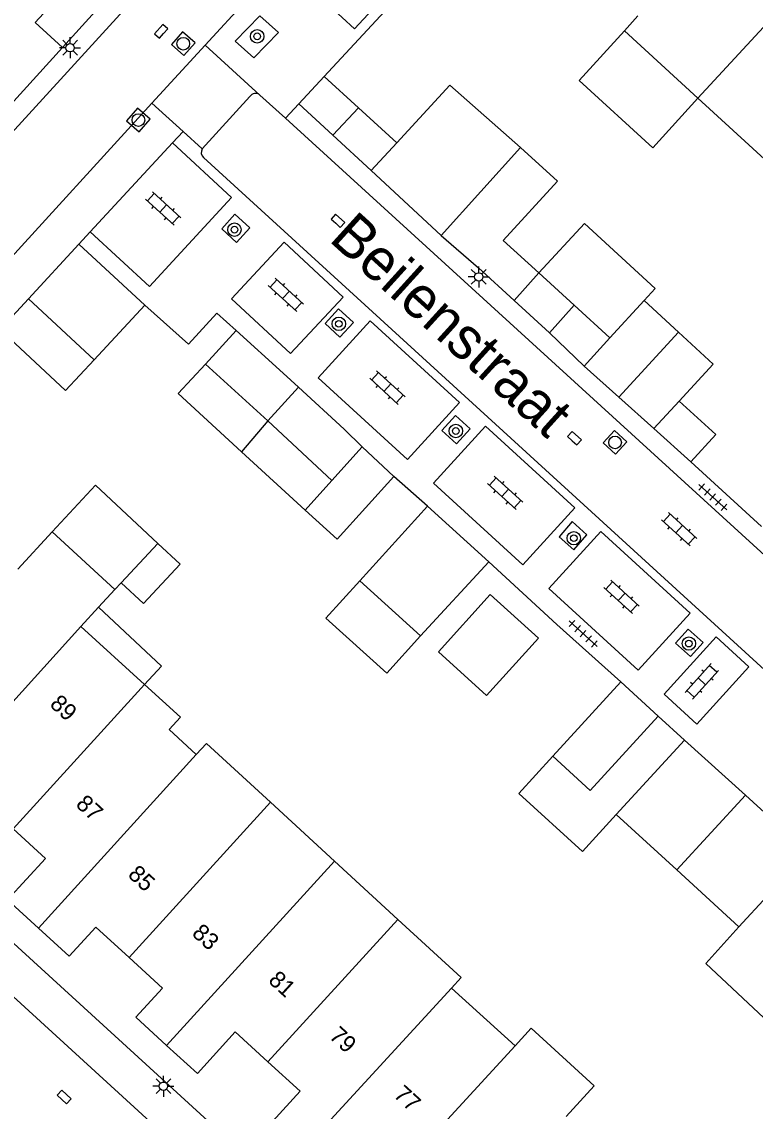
# Model space of a CAD drawing. Extents: x 128000 to 131008, y 398996 to 402500.
# Drawn here: x 129230.8 to 129274.5, y 399314.8 to 399379.7 of the extents above; entities that cross this region are included whole.
import ezdxf

# ---------------------------------------------------------------- set-up
doc = ezdxf.new("R2010")
doc.units = 0
for name, color, linetype in [('gg-afsc-erfafscheiding', 7, 'Continuous'), ('gg-afsc-muur', 7, 'Continuous'), ('gg-anno-huisnummerreeks BGT', 7, 'Continuous'), ('gg-anno-openbare ruimte label', 7, 'Continuous'), ('gg-bbg-bijgebouw', 7, 'Continuous'), ('gg-bbg-gedigitaliseerde bebouwing', 7, 'Continuous'), ('gg-bbg-gedigitaliseerde bijgebouw', 7, 'Continuous'), ('gg-bbg-hoofdgebouw', 7, 'Continuous'), ('gg-bbg-luifel en loopbrug', 7, 'Continuous'), ('gg-bbg-tussenscheiding', 7, 'Continuous'), ('gg-knt-verharding', 7, 'Continuous'), ('gt-grn-weggrens', 7, 'Continuous'), ('gt-symb-boom', 7, 'Continuous'), ('gt-symb-klinker verharding', 7, 'Continuous'), ('gt-symb-kolk', 7, 'Continuous'), ('gt-symb-lichtmast', 7, 'Continuous'), ('gt-symb-rioolschacht', 7, 'Continuous'), ('gt-symb-tegel verharding', 7, 'Continuous')]:
    doc.layers.add(name, color=color, linetype=linetype)

# ---------------------------------------------------------------- blocks, each defined once
blk = doc.blocks.new('gt0-LMAST')
at = {"layer": 'gt-symb-lichtmast'}
for p, q in [((-0.182, 0.173), (-0.447, 0.438)), ((-0.005, 0.246), (-0.005, 0.621)), ((0.172, 0.173), (0.437, 0.438)), ((-0.255, -0.004), (-0.63, -0.004)), ((-0.182, -0.181), (-0.447, -0.446)), ((-0.005, -0.254), (-0.005, -0.629)), ((0.437, -0.446), (0.172, -0.181)), ((0.245, -0.004), (0.62, -0.004))]:
    blk.add_line(p, q, dxfattribs=at)
blk.add_circle((-0.005, -0.004), 0.25, dxfattribs=at)
blk = doc.blocks.new('gt0-KL1')
at = {"layer": 'gt-symb-klinker verharding'}
for p, q in [((-1.15, 0.3), (1.15, 0.3)), ((-1, -0.3), (-1, 0.3)), ((-0.5, 0.3), (-0.5, 0.45)), ((0, -0.3), (0, 0.3)), ((0.5, 0.3), (0.5, 0.45)), ((1, -0.3), (1, 0.3)), ((-1.15, -0.3), (1.15, -0.3)), ((-0.5, -0.45), (-0.5, -0.3)), ((0.5, -0.45), (0.5, -0.3))]:
    blk.add_line(p, q, dxfattribs=at)
blk = doc.blocks.new('gt0-BOOM')
at = {"layer": 'gt-symb-boom'}
for radius in [0.4, 0.2]:
    blk.add_circle((0, 0), radius, dxfattribs=at)
blk = doc.blocks.new('gt0-TEG1')
at = {"layer": 'gt-symb-tegel verharding'}
for p, q in [((-1.125, 0), (1.125, 0)), ((-0.9, -0.25), (-0.9, 0.25)), ((-0.45, -0.25), (-0.45, 0.25)), ((0, -0.25), (0, 0.25)), ((0.45, -0.25), (0.45, 0.25)), ((0.9, -0.25), (0.9, 0.25))]:
    blk.add_line(p, q, dxfattribs=at)
blk = doc.blocks.new('gt0-RS')
at = {"layer": 'gt-symb-rioolschacht'}
blk.add_lwpolyline([(-0.5, -0.5), (0.5, -0.5), (0.5, 0.5), (-0.5, 0.5)], close=True, dxfattribs=at)
blk.add_circle((0, 0), 0.375, dxfattribs=at)
blk = doc.blocks.new('gt0-KOLK')
at = {"layer": 'gt-symb-kolk'}
blk.add_lwpolyline([(0, 0), (0.375, 0), (0.375, 0.4), (-0.375, 0.4), (-0.375, 0), (0, 0)], dxfattribs=at)

msp = doc.modelspace()

# ---------------------------------------------------------------- linework, layer by layer
at = {"layer": 'gg-afsc-erfafscheiding'}
for p, q in [((129256.86, 399385.06), (129248.836, 399376.405)), ((129270.66, 399353.46), (129274.88, 399349.6)), ((129254.985, 399350.814), (129252.994, 399352.592)), ((129262.692, 399343.773), (129258.641, 399347.498)), ((129266.497, 399340.355), (129262.692, 399343.773))]:
    msp.add_line(p, q, dxfattribs=at)
at = {"layer": 'gg-afsc-muur'}
msp.add_lwpolyline([(129238.17, 399362.79), (129240.769, 399360.47), (129242.456, 399362.315), (129243.6, 399361.27)], dxfattribs=at)
at = {"layer": 'gg-bbg-bijgebouw'}
for p, q in [((129235.23, 399380.28), (129233.26, 399378.12)), ((129249.36, 399372.895), (129250.88, 399374.54)), ((129251.634, 399370.792), (129249.36, 399372.895)), ((129255.81, 399366.93), (129251.634, 399370.792)), ((129255.81, 399366.93), (129258.02, 399365.01)), ((129234.24, 399366.42), (129231.23, 399363.16)), ((129238.17, 399362.79), (129234.24, 399366.42)), ((129260.141, 399363.07), (129258.02, 399365.01)), ((129235.151, 399359.53), (129231.23, 399363.16)), ((129262.25, 399361.14), (129260.141, 399363.07)), ((129238.17, 399362.79), (129235.151, 399359.53)), ((129263.73, 399362.78), (129262.25, 399361.14)), ((129246.39, 399358.74), (129243.6, 399361.27)), ((129266.388, 399357.301), (129264.32, 399359.16)), ((129246.39, 399358.74), (129247.305, 399357.899)), ((129247.305, 399357.899), (129250.023, 399355.402)), ((129251.106, 399354.347), (129250.023, 399355.402)), ((129270.66, 399353.46), (129268.455, 399355.442)), ((129252.994, 399352.592), (129251.106, 399354.347)), ((129258.641, 399347.498), (129254.985, 399350.814)), ((129266.497, 399340.355), (129262.448, 399335.927)), ((129268.726, 399338.317), (129266.497, 399340.355)), ((129273.924, 399333.616), (129270.283, 399336.893)), ((129273.924, 399333.616), (129277.548, 399330.279))]:
    msp.add_line(p, q, dxfattribs=at)
for points in [[(129235.23, 399380.28), (129233.59, 399381.76), (129231.63, 399379.61), (129233.26, 399378.12)], [(129269.963, 399357.076), (129272.15, 399355.08), (129270.66, 399353.46)], [(129262.448, 399335.927), (129264.677, 399333.889), (129268.726, 399338.317)]]:
    msp.add_lwpolyline(points, dxfattribs=at)
at = {"layer": 'gg-bbg-gedigitaliseerde bebouwing'}
for p, q in [((129266.71, 399379.11), (129267.51, 399380)), ((129271.09, 399375.1), (129266.71, 399379.11)), ((129275.293, 399371.253), (129271.09, 399375.1)), ((129232.642, 399349.285), (129230.6, 399347.06)), ((129236.381, 399345.853), (129232.642, 399349.285)), ((129235.413, 399344.798), (129236.381, 399345.853)), ((129234.354, 399343.644), (129235.413, 399344.798)), ((129234.354, 399343.644), (129238.139, 399340.199)), ((129249.454, 399329.679), (129245.634, 399333.188)), ((129253.229, 399326.21), (129249.454, 399329.679)), ((129256.427, 399322.128), (129260.199, 399318.679))]:
    msp.add_line(p, q, dxfattribs=at)
for points in [[(129241.227, 399336.029), (129239.606, 399337.512), (129240.281, 399338.25), (129238.139, 399340.199)], [(129245.634, 399333.188), (129241.829, 399336.685), (129241.227, 399336.029)], [(129256.427, 399322.128), (129256.996, 399322.748), (129253.229, 399326.21)], [(129260.199, 399318.679), (129261.159, 399319.728), (129264.908, 399316.299), (129263.237, 399314.472)]]:
    msp.add_lwpolyline(points, dxfattribs=at)
at = {"layer": 'gg-bbg-gedigitaliseerde bijgebouw'}
for p, q in [((129253.162, 399372.452), (129256.312, 399375.874)), ((129256.312, 399375.874), (129260.521, 399372.17)), ((129253.162, 399372.452), (129250.88, 399374.54)), ((129263.73, 399362.78), (129261.625, 399364.701)), ((129267.878, 399363.055), (129265.84, 399360.84)), ((129269.932, 399361.166), (129267.878, 399363.055)), ((129241.78, 399359.27), (129243.6, 399361.27)), ((129269.932, 399361.166), (129266.388, 399357.301)), ((129265.84, 399360.84), (129264.32, 399359.16)), ((129245.494, 399355.902), (129241.78, 399359.27)), ((129269.963, 399357.076), (129268.455, 399355.442)), ((129245.494, 399355.902), (129249.299, 399352.347)), ((129249.299, 399352.347), (129247.698, 399350.575)), ((129250.961, 399346.378), (129254.985, 399350.814)), ((129258.641, 399347.498), (129254.58, 399343.098)), ((129254.58, 399343.098), (129250.961, 399346.378)), ((129261.589, 399342.962), (129258.722, 399345.552)), ((129270.283, 399336.893), (129266.227, 399332.454)), ((129269.829, 399329.16), (129266.227, 399332.454)), ((129273.532, 399325.761), (129269.829, 399329.16))]:
    msp.add_line(p, q, dxfattribs=at)
for points in [[(129261.625, 399364.701), (129259.5, 399366.64), (129262.72, 399370.158), (129260.521, 399372.17)], [(129247.698, 399350.575), (129249.611, 399348.847), (129252.994, 399352.592)], [(129258.722, 399345.552), (129255.64, 399342.14), (129258.507, 399339.55), (129261.589, 399342.962)], [(129275.333, 399320.053), (129271.552, 399323.59), (129273.532, 399325.761)]]:
    msp.add_lwpolyline(points, dxfattribs=at)
at = {"layer": 'gg-bbg-hoofdgebouw'}
for points in [[(129231.832, 399325.694), (129229.99, 399327.38), (129232.25, 399329.84), (129230.321, 399331.611)], [(129237.224, 399323.937), (129235.245, 399325.752), (129233.66, 399324.02), (129231.832, 399325.694)], [(129239.461, 399318.71), (129237.62, 399320.39), (129239.205, 399322.122), (129237.224, 399323.937)], [(129245.48, 399317.74), (129243.55, 399319.51), (129241.29, 399317.04), (129239.461, 399318.71)], [(129246.969, 399311.835), (129245.14, 399313.51), (129247.4, 399315.98), (129245.48, 399317.74)]]:
    msp.add_lwpolyline(points, dxfattribs=at)
at = {"layer": 'gg-bbg-luifel en loopbrug'}
for p, q in [((129248.836, 399376.405), (129247.33, 399374.78)), ((129250.88, 399374.54), (129248.836, 399376.405)), ((129247.33, 399374.78), (129249.36, 399372.895)), ((129231.23, 399363.16), (129229.561, 399361.331)), ((129263.73, 399362.78), (129265.84, 399360.84)), ((129262.25, 399361.14), (129264.32, 399359.16)), ((129268.455, 399355.442), (129266.388, 399357.301)), ((129245.494, 399355.902), (129243.922, 399354.047)), ((129247.698, 399350.575), (129243.922, 399354.047)), ((129238.945, 399348.598), (129236.76, 399346.259)), ((129236.76, 399346.259), (129236.381, 399345.853)), ((129270.283, 399336.893), (129268.726, 399338.317))]:
    msp.add_line(p, q, dxfattribs=at)
for points in [[(129266.71, 399379.11), (129264.014, 399376.155), (129268.4, 399372.152), (129271.09, 399375.1)], [(129261.625, 399364.701), (129264.334, 399367.644), (129268.54, 399363.773), (129267.878, 399363.055)], [(129235.151, 399359.53), (129233.444, 399357.703), (129229.561, 399361.331)], [(129269.932, 399361.166), (129271.987, 399359.277), (129269.963, 399357.076)], [(129243.922, 399354.047), (129240.145, 399357.52), (129241.78, 399359.27)], [(129232.642, 399349.285), (129235.236, 399352.062), (129238.945, 399348.598)], [(129238.945, 399348.598), (129240.26, 399347.369), (129238.076, 399345.03), (129236.76, 399346.259)], [(129250.961, 399346.378), (129248.945, 399344.156), (129252.563, 399340.874), (129254.58, 399343.098)], [(129238.139, 399340.199), (129239.163, 399341.295), (129235.413, 399344.798)], [(129262.448, 399335.927), (129260.424, 399333.713), (129264.212, 399330.249), (129266.227, 399332.454)]]:
    msp.add_lwpolyline(points, dxfattribs=at)
at = {"layer": 'gg-bbg-tussenscheiding'}
for p, q in [((129277.063, 399381.583), (129271.09, 399375.1)), ((129253.162, 399372.452), (129251.634, 399370.792)), ((129255.81, 399366.93), (129260.521, 399372.17)), ((129261.625, 399364.701), (129260.141, 399363.07)), ((129245.494, 399355.902), (129247.305, 399357.899)), ((129251.106, 399354.347), (129249.299, 399352.347)), ((129228.819, 399337.526), (129234.354, 399343.644)), ((129230.321, 399331.611), (129238.139, 399340.199)), ((129231.832, 399325.694), (129241.227, 399336.029)), ((129237.224, 399323.937), (129245.634, 399333.188)), ((129273.924, 399333.616), (129269.829, 399329.16)), ((129239.461, 399318.71), (129249.454, 399329.679)), ((129245.48, 399317.74), (129253.229, 399326.21)), ((129246.969, 399311.835), (129256.427, 399322.128)), ((129253.008, 399310.858), (129260.199, 399318.679))]:
    msp.add_line(p, q, dxfattribs=at)
msp.add_lwpolyline([(129277.548, 399330.279), (129275.21, 399327.6), (129273.532, 399325.761)], dxfattribs=at)
at = {"layer": 'gg-knt-verharding'}
for p, q in [((129229.34, 399373.81), (129233.26, 399378.12)), ((129238.589, 399374.808), (129241.752, 399378.272)), ((129246.534, 399373.908), (129245.013, 399375.295)), ((129229.346, 399364.684), (129238.589, 399374.808)), ((129244.42, 399375.21), (129241.585, 399372.088)), ((129292.93, 399331.57), (129246.534, 399373.908)), ((129239.804, 399372.442), (129234.918, 399367.154)), ((129241.66, 399371.57), (129283.9, 399332.979)), ((129271.03, 399337.842), (129274.115, 399341.254)), ((129262.523, 399292.24), (129228.598, 399323.187))]:
    msp.add_line(p, q, dxfattribs=at)
for points in [[(129183.46, 399321.49), (129183.77, 399321.94), (129186.98, 399325.47), (129187.02, 399325.74), (129247.94, 399392.46), (129248.22, 399392.62), (129249.57, 399392.7), (129249.96, 399392.92), (129267.228, 399411.839)], [(129241.752, 399378.272), (129244.27, 399381.03), (129244.67, 399381.25), (129246.05, 399381.36), (129246.36, 399381.5), (129262.994, 399399.741)], [(129247.705, 399381.951), (129250.639, 399379.232), (129255.739, 399384.733), (129252.805, 399387.452), (129247.705, 399381.951)], [(129243.539, 399378.496), (129244.655, 399377.505), (129246.116, 399379.015), (129245, 399380.007), (129243.539, 399378.496)], [(129234.918, 399367.154), (129238.444, 399363.896), (129243.33, 399369.184), (129239.804, 399372.442)], [(129242.738, 399367.331), (129243.613, 399366.521), (129244.405, 399367.396), (129243.53, 399368.206), (129242.738, 399367.331)], [(129243.317, 399363.168), (129246.45, 399366.535), (129249.964, 399363.265), (129246.831, 399359.898), (129243.317, 399363.168)], [(129248.899, 399361.693), (129249.697, 399362.566), (129250.575, 399361.748), (129249.776, 399360.876), (129248.899, 399361.693)], [(129248.477, 399358.452), (129251.58, 399361.848), (129256.894, 399356.992), (129253.791, 399353.596), (129248.477, 399358.452)], [(129255.84, 399355.324), (129256.648, 399356.21), (129257.531, 399355.413), (129256.723, 399354.527), (129255.84, 399355.324)], [(129255.341, 399352.179), (129258.444, 399355.575), (129263.759, 399350.718), (129260.656, 399347.322), (129255.341, 399352.179)], [(129262.207, 399345.905), (129265.31, 399349.301), (129270.625, 399344.444), (129267.522, 399341.048), (129262.207, 399345.905)], [(129262.825, 399348.99), (129263.696, 399348.207), (129264.47, 399349.114), (129263.599, 399349.896), (129262.825, 399348.99)], [(129269.76, 399342.659), (129270.511, 399343.493), (129271.403, 399342.69), (129270.652, 399341.856), (129269.76, 399342.659)], [(129274.115, 399341.254), (129272.175, 399343.027), (129269.072, 399339.631), (129271.03, 399337.842)], [(129230.257, 399331.669), (129226.89, 399327.93), (129262.932, 399295.017)]]:
    msp.add_lwpolyline(points, dxfattribs=at)
for centre, radius, start, end in [((129244.753, 399374.995), 0.397, 49.12142, 147.19289), ((129241.914, 399371.871), 0.394, 146.60827, 229.86867)]:
    msp.add_arc(centre, radius, start, end, dxfattribs=at)
at = {"layer": 'gt-grn-weggrens'}
for p, q in [((129245.013, 399375.295), (129241.752, 399378.272)), ((129238.589, 399374.808), (129240.439, 399373.129)), ((129247.33, 399374.78), (129246.534, 399373.908)), ((129240.439, 399373.129), (129239.804, 399372.442)), ((129240.439, 399373.129), (129241.585, 399372.088)), ((129234.918, 399367.154), (129234.24, 399366.42))]:
    msp.add_line(p, q, dxfattribs=at)

# ---------------------------------------------------------------- block references
at = {"layer": 'gt-symb-boom'}
for p in [(129244.85, 399378.788), (129243.498, 399367.277), (129249.712, 399361.673), (129256.676, 399355.292), (129263.698, 399348.908), (129270.549, 399342.635)]:
    msp.add_blockref('gt0-BOOM', p, dxfattribs=at)
at = {"layer": 'gt-symb-klinker verharding'}
for p, rotation in [((129239.26, 399368.543), -42.40480040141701), ((129246.565, 399363.396), -42.40480040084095), ((129252.605, 399357.875), -42.40480040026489), ((129259.613, 399351.609), -42.40480040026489), ((129269.976, 399349.445), -42.40480040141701), ((129266.545, 399345.417), -42.40480040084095), ((129271.319, 399340.385), 47.95744984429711)]:
    msp.add_blockref('gt0-KL1', p, dxfattribs=dict(at, rotation=rotation))
at = {"layer": 'gt-symb-kolk'}
for p, rotation in [((129239.281, 399378.954), 47.63383016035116), ((129249.523, 399367.66), -42.40480040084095), ((129263.606, 399354.714), -42.40480040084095), ((129233.226, 399315.493), -42.40480040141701)]:
    msp.add_blockref('gt0-KOLK', p, dxfattribs=dict(at, rotation=rotation))
at = {"layer": 'gt-symb-lichtmast'}
for p in [(129233.72, 399378.115), (129258.045, 399364.472), (129239.275, 399316.284)]:
    msp.add_blockref('gt0-LMAST', p, dxfattribs=at)
at = {"layer": 'gt-symb-rioolschacht'}
for p, rotation in [((129240.449, 399378.35), -131.47170072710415), ((129237.779, 399373.803), -130.61993954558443), ((129266.156, 399354.609), 137.39100385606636)]:
    msp.add_blockref('gt0-RS', p, dxfattribs=dict(at, rotation=rotation))
at = {"layer": 'gt-symb-tegel verharding'}
for p, rotation in [((129271.972, 399351.356), -42.36616984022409), ((129264.255, 399343.221), -42.40480040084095)]:
    msp.add_blockref('gt0-TEG1', p, dxfattribs=dict(at, rotation=rotation))

# ---------------------------------------------------------------- texts
at = {"layer": 'gg-anno-huisnummerreeks BGT'}
for s, rotation, p in [('89', 317.6, (129232.447, 399338.95)), ('87', 317.4, (129233.994, 399332.992)), ('85', 317.5, (129237.097, 399328.802)), ('83', 317.5, (129240.909, 399325.308)), ('81', 317.5, (129245.458, 399322.509)), ('79', 317.5, (129249.08, 399319.189)), ('77', 317.6, (129252.909, 399315.689))]:
    msp.add_text(s, height=1, rotation=rotation, dxfattribs=at).set_placement(p)
at = {"layer": 'gg-anno-openbare ruimte label'}
msp.add_text('Beilenstraat', height=2.5, rotation=317.8, dxfattribs=at).set_placement((129249.06, 399366.646))

doc.saveas('drawing.dxf')
